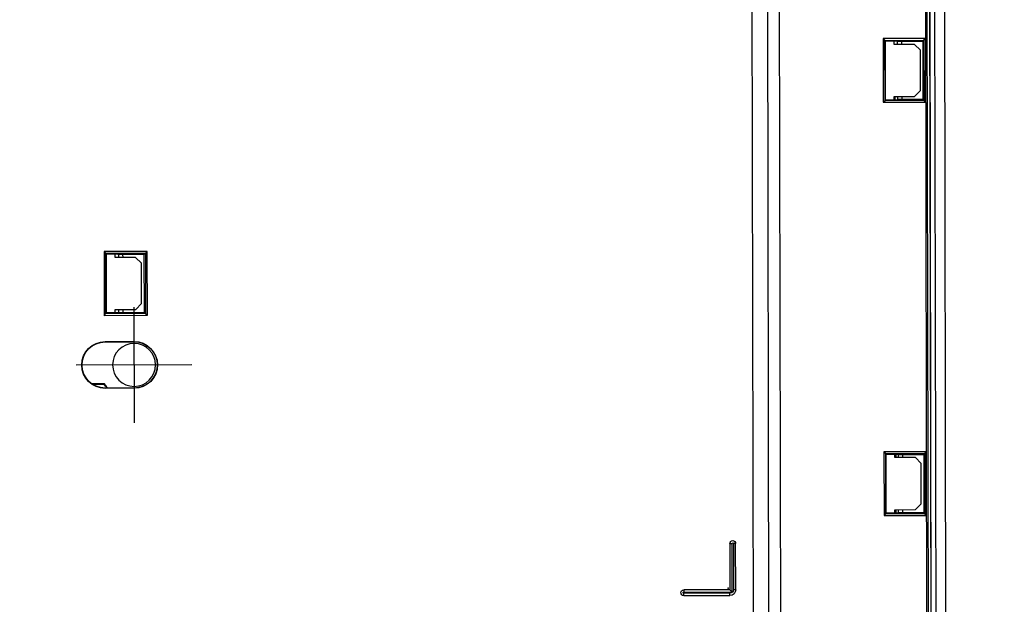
# Model space of a CAD drawing. Header units: millimetres. Extents: x 40090 to 187415, y -53271 to 40260.
# Tile 312 of 406: x 143089 to 143259, y 14117 to 14219. Entities that reach past the tile are written whole.
import ezdxf

# ---------------------------------------------------------------- set-up
doc = ezdxf.new("R2010")
doc.units = ezdxf.units.MM
doc.layers.add('AVM_projektor', color=6, linetype='Continuous')
doc.layers.add('AVM_sp_230VAC', color=170, linetype='Continuous')
doc.styles.add('AVM', font='arial.ttf')
doc.dimstyles.new('AVM-1_50', dxfattribs={"dimscale": 40, "dimtxt": 2.5, "dimasz": 2.5, "dimexe": 1.25, "dimexo": 0.625, "dimtad": 1, "dimdec": 0, "dimrnd": 1, "dimtxsty": 'AVM', "dimcen": 2.5, "dimclrd": 256, "dimclre": 256, "dimclrt": 256, "dimadec": 0, "dimazin": 0, "dimtfac": 1, "dimtdec": 0, "dimtmove": 0, "dimatfit": 3, "dimfxl": 0, "dimarcsym": 0})

# ---------------------------------------------------------------- blocks, each defined once
blk = doc.blocks.new('PT-FW430-bottom')
for p, q in [((128.4, 130.27), (128.4, 150.27)), ((131.66, 145.38), (131.66, 147.58)), ((131.66, 145.38), (131.66, 147.58)), ((131.75, 146.01), (131.75, 147.45)), ((131.75, 146), (131.75, 147.45)), ((108.78, 145.42), (109.08, 145.12)), ((108.78, 145.42), (119.82, 145.42)), ((108.78, 137.95), (108.78, 145.42)), ((109.08, 145.12), (109.2, 145)), ((119.52, 145.12), (109.08, 145.12)), ((109.08, 145.12), (109.08, 138.25)), ((109.2, 145), (109.2, 143)), ((119.4, 145), (109.2, 145)), ((119.52, 145.12), (119.4, 145)), ((119.4, 143), (119.4, 145)), ((119.82, 145.42), (119.52, 145.12)), ((119.52, 138.25), (119.52, 145.12)), ((119.82, 145.42), (119.82, 137.95)), ((124.35, 145.27), (124.4, 145.27)), ((124.35, 145.27), (124.35, 140.27)), ((124.4, 145.27), (124.4, 140.27)), ((131.75, 145.43), (131.75, 146.01)), ((131.75, 145.43), (131.75, 146)), ((132.4, 140.27), (132.4, 145.27)), ((132.45, 145.27), (132.4, 145.27)), ((132.45, 140.27), (132.45, 145.27)), ((109.81, 143.53), (109.2, 143.53)), ((109.81, 139.97), (109.81, 143.53)), ((118.79, 143.53), (118.79, 139.97)), ((119.4, 143.53), (118.79, 143.53)), ((109.34, 142.95), (109.2, 143)), ((109.3, 142.15), (109.34, 142.95)), ((109.81, 142.15), (109.3, 142.15)), ((109.3, 138.47), (109.3, 142.15)), ((109.34, 142.95), (109.81, 142.95)), ((118.79, 142.95), (119.26, 142.95)), ((119.3, 142.15), (118.79, 142.15)), ((119.4, 143), (119.26, 142.95)), ((119.26, 142.95), (119.3, 142.15)), ((119.3, 142.15), (119.3, 138.47)), ((110.8, 138.98), (109.81, 139.97)), ((118.79, 139.97), (117.8, 138.98)), ((118.4, 140.27), (138.4, 140.27)), ((124.35, 140.27), (124.4, 140.27)), ((132.45, 140.27), (132.4, 140.27)), ((109.08, 138.25), (108.78, 137.95)), ((119.82, 137.95), (108.78, 137.95)), ((109.08, 138.25), (109.3, 138.47)), ((109.08, 138.25), (119.52, 138.25)), ((119.3, 138.47), (109.3, 138.47)), ((117.8, 138.98), (110.8, 138.98)), ((119.52, 138.25), (119.3, 138.47)), ((119.52, 138.25), (119.82, 137.95)), ((167.5, 37.28), (167.5, 45.28)), ((167.5, 45.28), (167.9, 45.28)), ((167.9, 45.28), (167.9, 36.88)), ((168.1, 37.28), (168.1, 45.28)), ((168.5, 45.28), (168.1, 45.28)), ((168.5, 45.28), (168.5, 37.28)), ((159.5, 37.28), (167.5, 37.28)), ((159.5, 37.28), (159.5, 36.88)), ((167.9, 36.88), (159.5, 36.88)), ((159.5, 36.68), (167.5, 36.68)), ((159.5, 36.28), (159.5, 36.68)), ((167.5, 36.28), (159.5, 36.28)), ((167.5, 37.28), (167.9, 36.88)), ((167.5, 36.28), (167.5, 36.68)), ((168.5, 37.28), (168.1, 37.28)), ((51.51, 33.28), (200.49, 33.28)), ((200.49, 30.56), (50.97, 30.56)), ((197.93, 28.52), (48.94, 28.52)), ((72.19, 10.6), (72.49, 10.3)), ((72.19, 10.6), (83.21, 10.6)), ((72.19, 3.3), (72.19, 10.6)), ((72.58, 10.21), (72.49, 10.3)), ((82.91, 10.3), (72.49, 10.3)), ((72.49, 10.3), (72.49, 3.6)), ((82.82, 10.21), (82.91, 10.3)), ((83.21, 10.6), (82.91, 10.3)), ((82.91, 3.6), (82.91, 10.3)), ((83.21, 10.6), (83.21, 3.3)), ((143.69, 10.6), (143.99, 10.3)), ((143.69, 10.6), (154.71, 10.6)), ((143.69, 3.3), (143.69, 10.6)), ((144.08, 10.21), (143.99, 10.3)), ((143.99, 10.3), (143.99, 3.6)), ((154.41, 10.3), (143.99, 10.3)), ((154.32, 10.21), (154.41, 10.3)), ((154.71, 10.6), (154.41, 10.3)), ((154.41, 3.6), (154.41, 10.3)), ((154.71, 10.6), (154.71, 3.3)), ((82.82, 10.21), (72.58, 10.21)), ((72.58, 10.21), (72.58, 8.21)), ((73.2, 8.72), (72.58, 8.72)), ((73.2, 5.17), (73.2, 8.72)), ((82.2, 8.72), (82.2, 5.17)), ((82.82, 8.72), (82.2, 8.72)), ((82.82, 8.59), (82.2, 8.59)), ((82.82, 8.56), (82.2, 8.56)), ((82.82, 8.21), (82.82, 10.21)), ((144.08, 10.21), (144.08, 8.21)), ((154.32, 10.21), (144.08, 10.21)), ((144.7, 8.72), (144.08, 8.72)), ((144.7, 8.59), (144.08, 8.59)), ((144.7, 5.17), (144.7, 8.72)), ((153.7, 8.72), (153.7, 5.17)), ((154.32, 8.72), (153.7, 8.72)), ((154.32, 8.59), (153.7, 8.59)), ((153.7, 8.54), (154.32, 8.54)), ((154.32, 8.21), (154.32, 10.21)), ((72.58, 8.21), (72.74, 8.15)), ((72.7, 7.35), (72.74, 8.15)), ((73.2, 7.35), (72.7, 7.35)), ((72.7, 3.67), (72.7, 7.35)), ((72.74, 8.15), (73.2, 8.15)), ((82.2, 8.15), (82.66, 8.15)), ((82.7, 7.35), (82.2, 7.35)), ((82.66, 8.15), (82.82, 8.21)), ((82.66, 8.15), (82.7, 7.35)), ((82.7, 7.35), (82.7, 3.67)), ((144.7, 8.47), (144.08, 8.47)), ((144.08, 8.21), (144.24, 8.15)), ((144.2, 7.35), (144.24, 8.15)), ((144.7, 7.35), (144.2, 7.35)), ((144.2, 3.67), (144.2, 7.35)), ((144.24, 8.15), (144.7, 8.15)), ((153.7, 8.15), (154.16, 8.15)), ((154.2, 7.35), (153.7, 7.35)), ((154.16, 8.15), (154.32, 8.21)), ((154.16, 8.15), (154.2, 7.35)), ((154.2, 7.35), (154.2, 3.67)), ((74.2, 4.17), (73.2, 5.17)), ((82.2, 5.17), (81.2, 4.17)), ((145.7, 4.17), (144.7, 5.17)), ((153.7, 5.17), (152.7, 4.17)), ((72.49, 3.6), (72.19, 3.3)), ((72.7, 3.67), (72.49, 3.6)), ((72.49, 3.6), (82.91, 3.6)), ((82.7, 3.67), (72.7, 3.67)), ((81.2, 4.17), (74.2, 4.17)), ((82.7, 3.67), (82.91, 3.6)), ((82.91, 3.6), (83.21, 3.3)), ((143.99, 3.6), (143.69, 3.3)), ((144.2, 3.67), (143.99, 3.6)), ((143.99, 3.6), (154.41, 3.6)), ((154.2, 3.67), (144.2, 3.67)), ((152.7, 4.17), (145.7, 4.17)), ((154.2, 3.67), (154.41, 3.6)), ((154.41, 3.6), (154.71, 3.3)), ((-197.93, 3.28), (197.93, 3.28)), ((197.93, 2.98), (-197.93, 2.98)), ((197.92, 2.47), (-197.92, 2.47)), ((-197.92, 1.71), (197.92, 1.71)), ((197.93, 2.98), (-8.33, 2.98)), ((197.93, 2.51), (-8.33, 2.51)), ((197.93, 2.49), (-8.32, 2.49)), ((83.21, 3.3), (72.19, 3.3)), ((154.71, 3.3), (143.69, 3.3)), ((-197.92, 0), (197.92, 0))]:
    blk.add_line(p, q)
blk.add_circle((128.4, 140.27), 3.72)
blk.add_circle((128.4, 140.27), 3.72)
for centre, radius, start, end in [((128.4, 145.27), 4.05, 0, 180), ((128.4, 145.27), 4, 0, 180), ((128.4, 140.27), 6.06, 48.7308, 57.4726), ((128.4, 140.27), 6.06, 48.7308, 57.4726), ((128.4, 140.27), 6.15, 49.4556, 57.0166), ((128.4, 140.27), 6.15, 49.4556, 57.0166), ((128.4, 140.27), 4.05, 180, 0), ((128.4, 140.27), 4, 180, 0), ((168, 45.28), 0.5, 0, 180), ((168, 45.28), 0.1, 0, 180), ((159.5, 36.78), 0.5, 90, 270), ((159.5, 36.78), 0.1, 90, 270), ((167.5, 37.28), 1, 270, 0), ((167.5, 37.28), 0.6, 270, 0)]:
    blk.add_arc(centre, radius, start, end)
for centre, start_param, end_param in [((72.49, 3.3), 3.159046, 3.193952), ((82.91, 3.3), 3.089233, 3.124139), ((143.99, 3.3), 3.159046, 3.193952), ((154.41, 3.3), 3.089233, 3.124139)]:
    blk.add_ellipse(centre, major_axis=(0, -0.3), ratio=0.052408, start_param=start_param, end_param=end_param)
at = {"start_tangent": (0.876842, 0.480779), "end_tangent": (0.878748, 0.477286)}
blk.add_spline([(131.66, 145.38), (131.67, 145.38), (131.67, 145.39), (131.68, 145.39), (131.68, 145.39), (131.69, 145.4), (131.7, 145.4), (131.7, 145.4), (131.71, 145.41), (131.71, 145.41), (131.72, 145.41), (131.73, 145.42), (131.73, 145.42), (131.74, 145.42), (131.74, 145.43), (131.75, 145.43)], degree=3, dxfattribs=at)
blk.add_spline([(131.66, 145.38), (131.67, 145.38), (131.67, 145.39), (131.68, 145.39), (131.68, 145.39), (131.69, 145.4), (131.7, 145.4), (131.7, 145.4), (131.71, 145.41), (131.71, 145.41), (131.72, 145.41), (131.73, 145.42), (131.73, 145.42), (131.74, 145.42), (131.74, 145.43), (131.75, 145.43)], degree=3, dxfattribs=at)
blk.add_point((167.2, 37.58))

msp = doc.modelspace()

# ---------------------------------------------------------------- block references
at = {"layer": 'AVM_projektor', "xscale": -1, "rotation": 90.11045350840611}
msp.add_blockref('PT-FW430-bottom', (143248.34, 14287.49), dxfattribs=at)

# ---------------------------------------------------------------- leaders
at = {"layer": 'AVM_sp_230VAC', "annotation_type": 0, "has_hookline": 1, "hookline_direction": 0, "text_width": 3632.33}
for points in [[(138090.09, 19236.03), (140699.94, 11086.44), (140799.94, 11086.44)], [(138090.09, 14949.61), (139688.71, 8001.54), (139788.71, 8001.54)]]:
    msp.add_leader(points, dimstyle='AVM-1_50', override={"dimgap": 0.625, "dimtad": 0}, dxfattribs=at)

doc.saveas('drawing.dxf')
